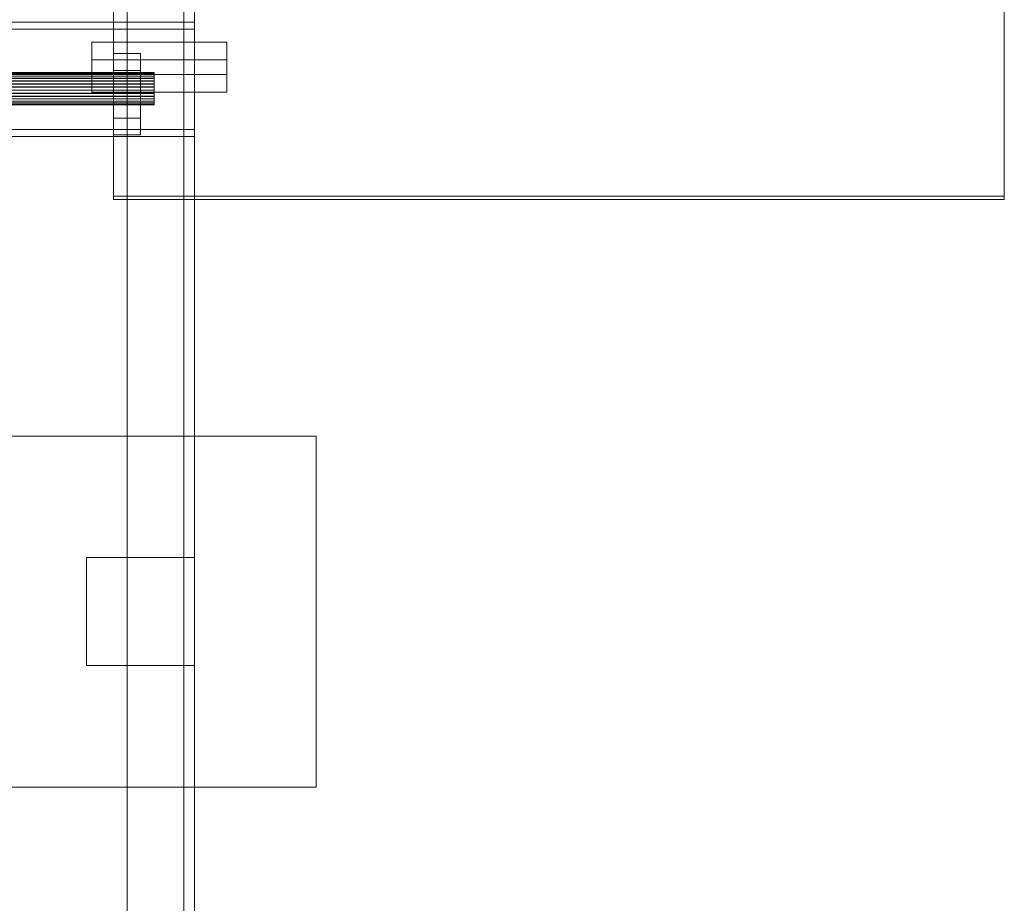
# Model space of a CAD drawing. Header units: millimetres. Extents: x -2233 to 61924, y -68080 to 6847.
# Tile 649 of 656: x 27710 to 28075, y -16644 to -16316. Entities that reach past the tile are written whole.
import ezdxf

# ---------------------------------------------------------------- set-up
doc = ezdxf.new("R2010")
doc.units = ezdxf.units.MM
doc.layers.add('superior_C09', color=7, linetype='Continuous', lineweight=0)

msp = doc.modelspace()

# ---------------------------------------------------------------- linework, layer by layer
at = {"layer": 'superior_C09'}
for p, q in [((27745, -16381.628), (27745, -16003.716)), ((27745, -16004.972), (27745, -16382.884)), ((28075, -16003.716), (28075, -16381.628)), ((28075, -16382.884), (28075, -16004.972)), ((27750, -18157.053), (27750, -16117.822)), ((27750, -16118.451), (27750, -18157.681)), ((27771, -18157.053), (27771, -16117.822)), ((27775, -16117.822), (27775, -18157.053)), ((27775, -18157.681), (27775, -16118.451)), ((27750, -18167.522), (27750, -16128.291)), ((27750, -16128.919), (27750, -18168.15)), ((27771, -16128.919), (27771, -18168.15)), ((27775, -16128.291), (27775, -18167.522)), ((27775, -18168.15), (27775, -16128.919)), ((27225, -16317.247), (27775, -16317.247)), ((27775, -16319.864), (27225, -16319.864)), ((27775, -16317.247), (27775, -16357.027)), ((27775, -16317.247), (27775, -16319.864)), ((27775, -16359.644), (27775, -16319.864)), ((27737, -16336.614), (27737, -16324.68)), ((27737, -16324.68), (27787, -16324.68)), ((27737, -16324.68), (27737, -16331.17)), ((27787, -16324.68), (27787, -16336.614)), ((27787, -16324.68), (27787, -16331.17)), ((27787, -16331.17), (27737, -16331.17)), ((27737, -16331.17), (27737, -16343.104)), ((27745, -16352.735), (27745, -16328.867)), ((27745, -16328.867), (27755, -16328.867)), ((27745, -16328.867), (27745, -16335.148)), ((27755, -16328.867), (27755, -16352.735)), ((27755, -16328.867), (27755, -16335.148)), ((27787, -16343.104), (27787, -16331.17)), ((27760, -16335.873), (27240, -16335.873)), ((27240, -16335.881), (27760, -16335.881)), ((27760, -16336.095), (27240, -16336.095)), ((27760, -16336.118), (27240, -16336.118)), ((27760, -16336.538), (27240, -16336.538)), ((27760, -16336.575), (27240, -16336.575)), ((27760, -16337.184), (27240, -16337.184)), ((27760, -16337.235), (27240, -16337.235)), ((27760, -16338.011), (27240, -16338.011)), ((27760, -16338.073), (27240, -16338.073)), ((27787, -16336.614), (27737, -16336.614)), ((27737, -16336.614), (27737, -16343.104)), ((27755, -16335.148), (27745, -16335.148)), ((27745, -16335.148), (27745, -16359.016)), ((27755, -16359.016), (27755, -16335.148)), ((27760, -16335.873), (27760, -16336.095)), ((27760, -16336.118), (27760, -16335.881)), ((27760, -16336.095), (27760, -16336.538)), ((27760, -16336.575), (27760, -16336.118)), ((27760, -16336.538), (27760, -16337.184)), ((27760, -16337.235), (27760, -16336.575)), ((27760, -16337.184), (27760, -16338.011)), ((27760, -16338.073), (27760, -16337.235)), ((27760, -16338.011), (27760, -16338.984)), ((27760, -16339.055), (27760, -16338.073)), ((27787, -16343.104), (27787, -16336.614)), ((27760, -16338.984), (27240, -16338.984)), ((27760, -16339.055), (27240, -16339.055)), ((27760, -16340.068), (27240, -16340.068)), ((27760, -16340.145), (27240, -16340.145)), ((27760, -16341.22), (27240, -16341.22)), ((27760, -16341.3), (27240, -16341.3)), ((27760, -16338.984), (27760, -16340.068)), ((27760, -16340.145), (27760, -16339.055)), ((27760, -16340.068), (27760, -16341.22)), ((27760, -16341.3), (27760, -16340.145)), ((27760, -16341.22), (27760, -16342.396)), ((27760, -16342.476), (27760, -16341.3)), ((27760, -16342.396), (27240, -16342.396)), ((27760, -16342.476), (27240, -16342.476)), ((27760, -16343.551), (27240, -16343.551)), ((27760, -16343.628), (27240, -16343.628)), ((27760, -16344.641), (27240, -16344.641)), ((27760, -16344.712), (27240, -16344.712)), ((27760, -16345.623), (27240, -16345.623)), ((27760, -16345.685), (27240, -16345.685)), ((27737, -16343.104), (27787, -16343.104)), ((27760, -16342.396), (27760, -16343.551)), ((27760, -16343.628), (27760, -16342.476)), ((27760, -16343.551), (27760, -16344.641)), ((27760, -16344.712), (27760, -16343.628)), ((27760, -16344.641), (27760, -16345.623)), ((27760, -16345.685), (27760, -16344.712)), ((27760, -16345.623), (27760, -16346.46)), ((27760, -16346.511), (27760, -16345.685)), ((27760, -16346.46), (27240, -16346.46)), ((27760, -16346.511), (27240, -16346.511)), ((27760, -16347.12), (27240, -16347.12)), ((27760, -16347.158), (27240, -16347.158)), ((27760, -16347.578), (27240, -16347.578)), ((27760, -16347.601), (27240, -16347.601)), ((27760, -16347.815), (27240, -16347.815)), ((27760, -16347.823), (27240, -16347.823)), ((27760, -16346.46), (27760, -16347.12)), ((27760, -16347.158), (27760, -16346.511)), ((27760, -16347.12), (27760, -16347.578)), ((27760, -16347.601), (27760, -16347.158)), ((27760, -16347.578), (27760, -16347.815)), ((27760, -16347.823), (27760, -16347.601)), ((27755, -16352.735), (27745, -16352.735)), ((27745, -16352.735), (27745, -16359.016)), ((27755, -16359.016), (27755, -16352.735)), ((27775, -16357.027), (27225, -16357.027)), ((27225, -16359.644), (27775, -16359.644)), ((27745, -16359.016), (27755, -16359.016)), ((27775, -16359.644), (27775, -16357.027)), ((28075, -16381.628), (27745, -16381.628)), ((27745, -16381.628), (27745, -16382.884)), ((28075, -16382.884), (28075, -16381.628)), ((27745, -16382.884), (28075, -16382.884)), ((27690, -16470.515), (27820, -16470.515)), ((27820, -16470.515), (27820, -16600.515)), ((27735, -16555.515), (27735, -16515.515)), ((27735, -16515.515), (27775, -16515.515)), ((27775, -16515.515), (27775, -16555.515)), ((27775, -16555.515), (27735, -16555.515)), ((27820, -16600.515), (27690, -16600.515))]:
    msp.add_line(p, q, dxfattribs=at)

doc.saveas('drawing.dxf')
